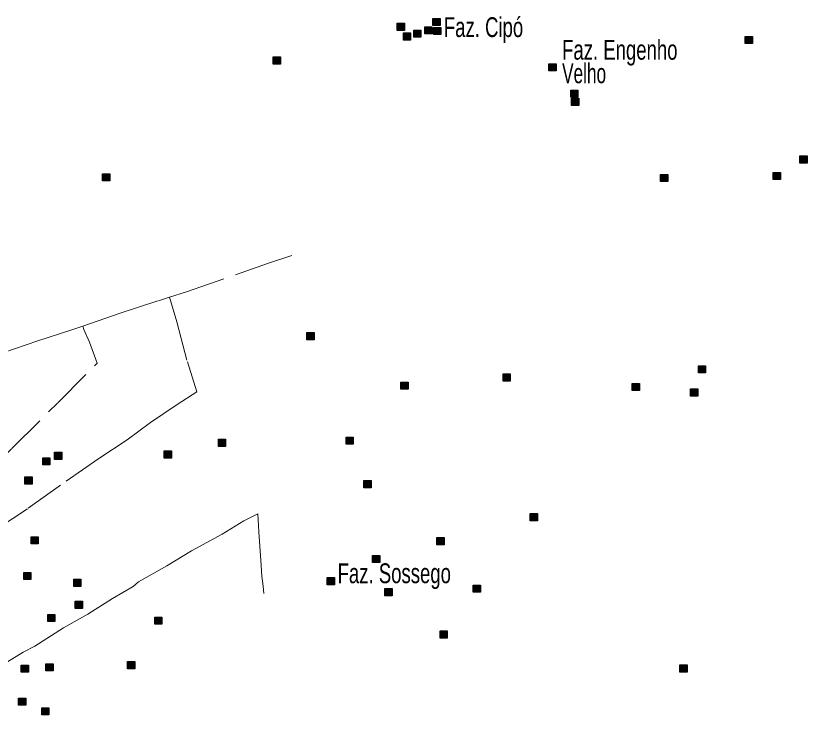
# Model space of a CAD drawing. Extents: x 445.6 to 500, y 8618.1 to 8673.4.
# Drawn here: x 485.76 to 492.15, y 8631.63 to 8637.29 of the extents above; entities that cross this region are included whole.
import ezdxf

# ---------------------------------------------------------------- set-up
doc = ezdxf.new("R2010")
doc.units = 0
doc.header["$LTSCALE"] = 0.064
doc.linetypes.add('DOT_DASHED', pattern=[7.7, 5, -1.2, 0.3, -1.2])
doc.layers.add('2', color=7, linetype='Continuous', lineweight=25)
doc.layers.add('22', color=7, linetype='DOT_DASHED', lineweight=13)
doc.layers.add('61', color=7, linetype='Continuous')

msp = doc.modelspace()

# ---------------------------------------------------------------- hatches: boundary and pattern name
at = {"layer": '2'}
for points in [[(489.1273, 8637.2709), (489.1853, 8637.2709), (489.1853, 8637.2129), (489.1273, 8637.2129)], [(488.8392, 8637.232), (488.8972, 8637.232), (488.8972, 8637.174), (488.8392, 8637.174)], [(488.9722, 8637.1764), (489.0302, 8637.1764), (489.0302, 8637.1184), (488.9722, 8637.1184)], [(489.0608, 8637.2042), (489.1188, 8637.2042), (489.1188, 8637.1462), (489.0608, 8637.1462)], [(489.1329, 8637.1986), (489.1909, 8637.1986), (489.1909, 8637.1406), (489.1329, 8637.1406)], [(488.889, 8637.1542), (488.947, 8637.1542), (488.947, 8637.0962), (488.889, 8637.0962)], [(491.6507, 8637.1261), (491.7087, 8637.1261), (491.7087, 8637.0681), (491.6507, 8637.0681)], [(487.8361, 8636.9596), (487.8941, 8636.9596), (487.8941, 8636.9016), (487.8361, 8636.9016)], [(490.0649, 8636.9048), (490.1229, 8636.9048), (490.1229, 8636.8468), (490.0649, 8636.8468)], [(490.2412, 8636.6928), (490.2992, 8636.6928), (490.2992, 8636.6348), (490.2412, 8636.6348)], [(490.2468, 8636.6261), (490.3048, 8636.6261), (490.3048, 8636.5681), (490.2468, 8636.5681)], [(492.0931, 8636.1609), (492.1511, 8636.1609), (492.1511, 8636.1029), (492.0931, 8636.1029)], [(491.877, 8636.0276), (491.935, 8636.0276), (491.935, 8635.9696), (491.877, 8635.9696)], [(486.4581, 8636.0163), (486.5161, 8636.0163), (486.5161, 8635.9583), (486.4581, 8635.9583)], [(490.9672, 8636.0108), (491.0252, 8636.0108), (491.0252, 8635.9528), (490.9672, 8635.9528)], [(488.1091, 8634.7338), (488.1671, 8634.7338), (488.1671, 8634.6758), (488.1091, 8634.6758)], [(491.2717, 8634.4662), (491.3297, 8634.4662), (491.3297, 8634.4082), (491.2717, 8634.4082)], [(489.694, 8634.4003), (489.752, 8634.4003), (489.752, 8634.3423), (489.694, 8634.3423)], [(488.8683, 8634.3336), (488.9263, 8634.3336), (488.9263, 8634.2756), (488.8683, 8634.2756)], [(490.7378, 8634.3228), (490.7958, 8634.3228), (490.7958, 8634.2648), (490.7378, 8634.2648)], [(491.2088, 8634.2783), (491.2668, 8634.2783), (491.2668, 8634.2203), (491.2088, 8634.2203)], [(487.3943, 8633.8723), (487.4523, 8633.8723), (487.4523, 8633.8143), (487.3943, 8633.8143)], [(488.425, 8633.889), (488.483, 8633.889), (488.483, 8633.831), (488.425, 8633.831)], [(485.974, 8633.7231), (486.032, 8633.7231), (486.032, 8633.6651), (485.974, 8633.6651)], [(486.0698, 8633.7667), (486.1278, 8633.7667), (486.1278, 8633.7087), (486.0698, 8633.7087)], [(486.9565, 8633.7778), (487.0145, 8633.7778), (487.0145, 8633.7198), (486.9565, 8633.7198)], [(485.8298, 8633.5677), (485.8878, 8633.5677), (485.8878, 8633.5097), (485.8298, 8633.5097)], [(488.5691, 8633.5388), (488.6271, 8633.5388), (488.6271, 8633.4808), (488.5691, 8633.4808)], [(489.9128, 8633.2722), (489.9708, 8633.2722), (489.9708, 8633.2142), (489.9128, 8633.2142)], [(485.8798, 8633.084), (485.9378, 8633.084), (485.9378, 8633.026), (485.8798, 8633.026)], [(489.1592, 8633.0777), (489.2172, 8633.0777), (489.2172, 8633.0197), (489.1592, 8633.0197)], [(488.639, 8632.9331), (488.697, 8632.9331), (488.697, 8632.8751), (488.639, 8632.8751)], [(485.8207, 8632.7965), (485.8787, 8632.7965), (485.8787, 8632.7385), (485.8207, 8632.7385)], [(486.2252, 8632.741), (486.2832, 8632.741), (486.2832, 8632.683), (486.2252, 8632.683)], [(488.2732, 8632.7553), (488.3312, 8632.7553), (488.3312, 8632.6973), (488.2732, 8632.6973)], [(489.4529, 8632.6942), (489.5109, 8632.6942), (489.5109, 8632.6362), (489.4529, 8632.6362)], [(488.7387, 8632.6663), (488.7967, 8632.6663), (488.7967, 8632.6083), (488.7387, 8632.6083)], [(486.2363, 8632.5631), (486.2943, 8632.5631), (486.2943, 8632.5051), (486.2363, 8632.5051)], [(486.0147, 8632.4575), (486.0727, 8632.4575), (486.0727, 8632.3995), (486.0147, 8632.3995)], [(486.8792, 8632.4353), (486.9372, 8632.4353), (486.9372, 8632.3773), (486.8792, 8632.3773)], [(489.1845, 8632.3241), (489.2425, 8632.3241), (489.2425, 8632.2661), (489.1845, 8632.2661)], [(486, 8632.0593), (486.058, 8632.0593), (486.058, 8632.0013), (486, 8632.0013)], [(486.6594, 8632.076), (486.7174, 8632.076), (486.7174, 8632.018), (486.6594, 8632.018)], [(485.8005, 8632.0482), (485.8585, 8632.0482), (485.8585, 8631.9902), (485.8005, 8631.9902)], [(491.1231, 8632.0491), (491.1811, 8632.0491), (491.1811, 8631.9911), (491.1231, 8631.9911)], [(485.7783, 8631.7814), (485.8363, 8631.7814), (485.8363, 8631.7234), (485.7783, 8631.7234)], [(485.9667, 8631.7036), (486.0247, 8631.7036), (486.0247, 8631.6456), (485.9667, 8631.6456)]]:
    msp.add_hatch(color=256, dxfattribs=at).paths.add_polyline_path(points)

# ---------------------------------------------------------------- linework, layer by layer
for points in [[(489.1273, 8637.2709), (489.1853, 8637.2709), (489.1853, 8637.2129), (489.1273, 8637.2129)], [(488.8392, 8637.232), (488.8972, 8637.232), (488.8972, 8637.174), (488.8392, 8637.174)], [(488.9722, 8637.1764), (489.0302, 8637.1764), (489.0302, 8637.1184), (488.9722, 8637.1184)], [(489.0608, 8637.2042), (489.1188, 8637.2042), (489.1188, 8637.1462), (489.0608, 8637.1462)], [(489.1329, 8637.1986), (489.1909, 8637.1986), (489.1909, 8637.1406), (489.1329, 8637.1406)], [(488.889, 8637.1542), (488.947, 8637.1542), (488.947, 8637.0962), (488.889, 8637.0962)], [(491.6507, 8637.1261), (491.7087, 8637.1261), (491.7087, 8637.0681), (491.6507, 8637.0681)], [(487.8361, 8636.9596), (487.8941, 8636.9596), (487.8941, 8636.9016), (487.8361, 8636.9016)], [(490.0649, 8636.9048), (490.1229, 8636.9048), (490.1229, 8636.8468), (490.0649, 8636.8468)], [(490.2412, 8636.6928), (490.2992, 8636.6928), (490.2992, 8636.6348), (490.2412, 8636.6348)], [(490.2468, 8636.6261), (490.3048, 8636.6261), (490.3048, 8636.5681), (490.2468, 8636.5681)], [(492.0931, 8636.1609), (492.1511, 8636.1609), (492.1511, 8636.1029), (492.0931, 8636.1029)], [(491.877, 8636.0276), (491.935, 8636.0276), (491.935, 8635.9696), (491.877, 8635.9696)], [(486.4581, 8636.0163), (486.5161, 8636.0163), (486.5161, 8635.9583), (486.4581, 8635.9583)], [(490.9672, 8636.0108), (491.0252, 8636.0108), (491.0252, 8635.9528), (490.9672, 8635.9528)], [(488.1091, 8634.7338), (488.1671, 8634.7338), (488.1671, 8634.6758), (488.1091, 8634.6758)], [(491.2717, 8634.4662), (491.3297, 8634.4662), (491.3297, 8634.4082), (491.2717, 8634.4082)], [(489.694, 8634.4003), (489.752, 8634.4003), (489.752, 8634.3423), (489.694, 8634.3423)], [(488.8683, 8634.3336), (488.9263, 8634.3336), (488.9263, 8634.2756), (488.8683, 8634.2756)], [(490.7378, 8634.3228), (490.7958, 8634.3228), (490.7958, 8634.2648), (490.7378, 8634.2648)], [(491.2088, 8634.2783), (491.2668, 8634.2783), (491.2668, 8634.2203), (491.2088, 8634.2203)], [(487.3943, 8633.8723), (487.4523, 8633.8723), (487.4523, 8633.8143), (487.3943, 8633.8143)], [(488.425, 8633.889), (488.483, 8633.889), (488.483, 8633.831), (488.425, 8633.831)], [(485.974, 8633.7231), (486.032, 8633.7231), (486.032, 8633.6651), (485.974, 8633.6651)], [(486.0698, 8633.7667), (486.1278, 8633.7667), (486.1278, 8633.7087), (486.0698, 8633.7087)], [(486.9565, 8633.7778), (487.0145, 8633.7778), (487.0145, 8633.7198), (486.9565, 8633.7198)], [(485.8298, 8633.5677), (485.8878, 8633.5677), (485.8878, 8633.5097), (485.8298, 8633.5097)], [(488.5691, 8633.5388), (488.6271, 8633.5388), (488.6271, 8633.4808), (488.5691, 8633.4808)], [(489.9128, 8633.2722), (489.9708, 8633.2722), (489.9708, 8633.2142), (489.9128, 8633.2142)], [(485.8798, 8633.084), (485.9378, 8633.084), (485.9378, 8633.026), (485.8798, 8633.026)], [(489.1592, 8633.0777), (489.2172, 8633.0777), (489.2172, 8633.0197), (489.1592, 8633.0197)], [(488.639, 8632.9331), (488.697, 8632.9331), (488.697, 8632.8751), (488.639, 8632.8751)], [(485.8207, 8632.7965), (485.8787, 8632.7965), (485.8787, 8632.7385), (485.8207, 8632.7385)], [(486.2252, 8632.741), (486.2832, 8632.741), (486.2832, 8632.683), (486.2252, 8632.683)], [(488.2732, 8632.7553), (488.3312, 8632.7553), (488.3312, 8632.6973), (488.2732, 8632.6973)], [(489.4529, 8632.6942), (489.5109, 8632.6942), (489.5109, 8632.6362), (489.4529, 8632.6362)], [(488.7387, 8632.6663), (488.7967, 8632.6663), (488.7967, 8632.6083), (488.7387, 8632.6083)], [(486.2363, 8632.5631), (486.2943, 8632.5631), (486.2943, 8632.5051), (486.2363, 8632.5051)], [(486.0147, 8632.4575), (486.0727, 8632.4575), (486.0727, 8632.3995), (486.0147, 8632.3995)], [(486.8792, 8632.4353), (486.9372, 8632.4353), (486.9372, 8632.3773), (486.8792, 8632.3773)], [(489.1845, 8632.3241), (489.2425, 8632.3241), (489.2425, 8632.2661), (489.1845, 8632.2661)], [(486, 8632.0593), (486.058, 8632.0593), (486.058, 8632.0013), (486, 8632.0013)], [(486.6594, 8632.076), (486.7174, 8632.076), (486.7174, 8632.018), (486.6594, 8632.018)], [(485.8005, 8632.0482), (485.8585, 8632.0482), (485.8585, 8631.9902), (485.8005, 8631.9902)], [(491.1231, 8632.0491), (491.1811, 8632.0491), (491.1811, 8631.9911), (491.1231, 8631.9911)], [(485.7783, 8631.7814), (485.8363, 8631.7814), (485.8363, 8631.7234), (485.7783, 8631.7234)], [(485.9667, 8631.7036), (486.0247, 8631.7036), (486.0247, 8631.6456), (485.9667, 8631.6456)]]:
    msp.add_lwpolyline(points, close=True, dxfattribs=at)
at = {"layer": '22'}
for points in [[(486.9996, 8635.0195), (487.1361, 8635.0627), (487.5316, 8635.2), (487.7977, 8635.2941), (487.9862, 8635.355)], [(486.9996, 8635.0195), (487.0571, 8634.8198), (487.1432, 8634.4973), (487.2201, 8634.2547), (487.0601, 8634.1533), (486.8453, 8634.0073), (486.6577, 8633.866), (486.427, 8633.7155), (486.1164, 8633.5005), (485.8504, 8633.3111), (485.5182, 8633.093), (485.386, 8632.9947), (485.3419, 8632.9799)], [(486.2974, 8634.7858), (486.6011, 8634.8911), (486.9088, 8634.9908), (486.9996, 8635.0195)], [(483.4264, 8631.9812), (483.7318, 8632.2064), (484.1378, 8632.5105), (484.7037, 8632.9497), (484.8083, 8633.0265), (485.1143, 8633.256), (485.4957, 8633.5662), (485.7233, 8633.7965), (486.0964, 8634.1671), (486.4132, 8634.4865), (486.3527, 8634.657), (486.3066, 8634.7584), (486.2974, 8634.7858)], [(483.8689, 8633.9562), (484.0334, 8634.0277), (484.3217, 8634.1163), (484.488, 8634.1634), (484.8308, 8634.2976), (485.1828, 8634.4083), (485.6513, 8634.5689), (485.9341, 8634.6657), (486.202, 8634.7527), (486.2974, 8634.7858)], [(484.9669, 8631.6272), (485.0245, 8631.678), (485.1187, 8631.7478), (485.2918, 8631.8479), (485.4558, 8631.9388), (485.6896, 8632.0753), (485.8172, 8632.1511), (485.9113, 8632.1996), (486.1432, 8632.3498), (486.3376, 8632.459), (486.538, 8632.5863), (486.7062, 8632.6817), (486.7487, 8632.7212), (486.9765, 8632.8485), (487.177, 8632.9698), (487.423, 8633.1063), (487.5991, 8633.2124), (487.7124, 8633.2684), (487.7215, 8633.1229), (487.7367, 8632.8924), (487.7458, 8632.765), (487.7551, 8632.6846), (487.7595, 8632.6251)]]:
    msp.add_lwpolyline(points, dxfattribs=at)

# ---------------------------------------------------------------- texts
at = {"layer": '61'}
for s, width, p in [('Faz. Cipó', 0.7, (489.2154, 8637.1206)), ('Faz. Engenho', 0.7, (490.1708, 8636.9375)), ('Velho', 0.65, (490.1708, 8636.7475)), ('Faz. Sossego', 0.7, (488.357, 8632.7094))]:
    msp.add_text(s, height=0.16, dxfattribs=dict(at, width=width)).set_placement(p)

doc.saveas('drawing.dxf')
